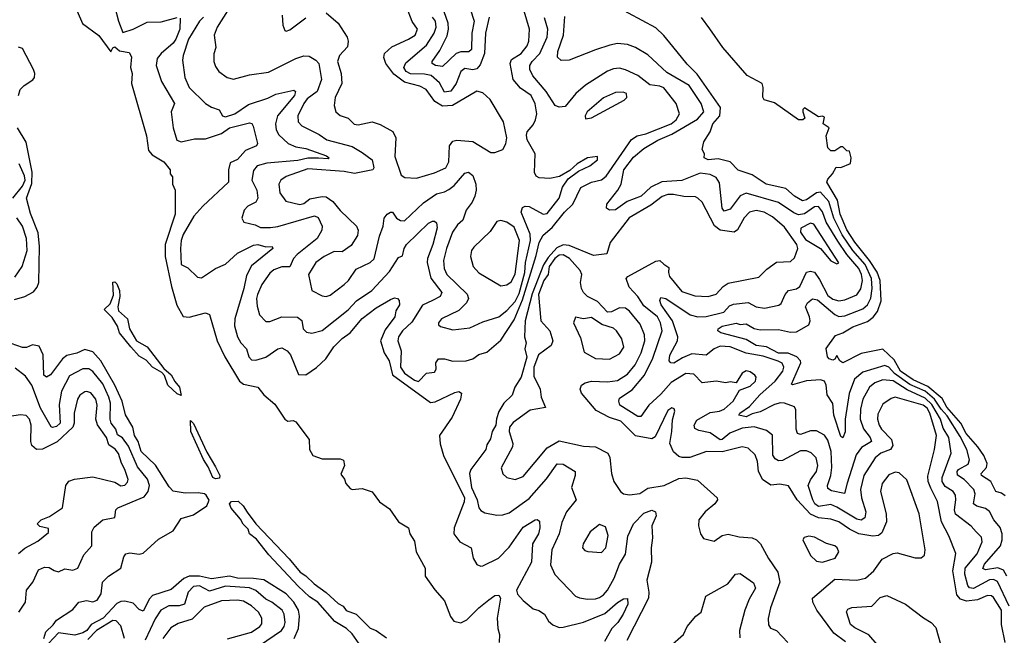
# Model space of a CAD drawing. Extents: x 1468344 to 1613994, y 525695 to 643861.
# Tile 287 of 427: x 1531671 to 1536569, y 607210 to 610272. Entities that reach past the tile are written whole.
import ezdxf

# ---------------------------------------------------------------- set-up
doc = ezdxf.new("R2010")
doc.units = 0

msp = doc.modelspace()

# ---------------------------------------------------------------- linework, layer by layer
at = {"layer": '0CON10XD'}
for points in [[(1533893.4, 610385), (1533931, 610265), (1533920.6, 610205), (1533919.1, 610125), (1533905, 610112), (1533865, 610112.7), (1533841.6, 610105), (1533775, 610039.6), (1533740, 610045), (1533723.5, 610055), (1533722.9, 610065), (1533761.5, 610118.5), (1533797, 610193), (1533804.3, 610225), (1533802.5, 610255), (1533781.7, 610311.7)], [(1531957.1, 610315), (1531984.2, 610254.2), (1532065, 610193.8), (1532125, 610112.5), (1532135, 610132.5), (1532145, 610137.5), (1532168.2, 610118.2), (1532215, 610108.5), (1532227.6, 610087.6), (1532222.9, 610035), (1532230.6, 610005), (1532228.1, 609955), (1532301.8, 609695), (1532312.4, 609622.4), (1532329.7, 609599.7), (1532387.5, 609565), (1532420, 609525), (1532420, 609505), (1532431.7, 609491.7), (1532431.2, 609455), (1532443.8, 609425), (1532443.8, 609305), (1532394.2, 609155), (1532394.2, 609095), (1532425.8, 608945), (1532453.2, 608853.2), (1532485, 608796.2), (1532515, 608792.8), (1532595, 608813.8), (1532615.6, 608805.6), (1532652.7, 608675), (1532691.6, 608595), (1532765, 608474.5), (1532785, 608460), (1532855, 608444.4), (1532885, 608406.2), (1532939.5, 608359.5), (1532990, 608285), (1533005, 608275.8), (1533031.5, 608278.5), (1533045, 608272.5), (1533111.6, 608185), (1533112.3, 608135), (1533129.4, 608105), (1533175, 608088.2), (1533265, 608088.6), (1533281.7, 608081.7), (1533287.5, 608055), (1533268.3, 608011.7), (1533287, 607987), (1533293.3, 607965), (1533315, 607941.2), (1533325, 607936.2), (1533375, 607940), (1533425, 607923.3), (1533461.2, 607875), (1533510.2, 607840.2), (1533555, 607774.5), (1533605, 607745.8), (1533611.8, 607715), (1533635, 607678), (1533642.9, 607625), (1533687.5, 607545), (1533687.5, 607505), (1533736.5, 607436.5), (1533785, 607382.5), (1533813.4, 607303.4), (1533830.2, 607280.2), (1533865, 607271.9), (1533895, 607287.1), (1533955, 607347.8), (1534005, 607387.5), (1534035, 607409.2), (1534055, 607410.8), (1534062.2, 607395), (1534046.7, 607295), (1534049.3, 607245), (1534057.8, 607215), (1534056.1, 607175)], [(1532145.3, 610334.7), (1532162.4, 610265), (1532185, 610208.5), (1532235, 610224.7), (1532305, 610259.5), (1532375, 610262.1), (1532455, 610283.5)], [(1532705, 610316.2), (1532653.1, 610235), (1532638.1, 610195), (1532646.9, 610135), (1532636.8, 610103.2), (1532636.7, 610065), (1532645, 610039.2), (1532662.5, 610015), (1532703.8, 609985), (1532735, 609977.5), (1532815, 609998.7), (1532909.2, 610010.8), (1533045, 610078.8), (1533085, 610092.3), (1533111.5, 610091.5), (1533145, 610071.9), (1533159.6, 610055), (1533172.9, 609975), (1533150.9, 609915), (1533101.5, 609878.5), (1533085.2, 609855), (1533055.4, 609795), (1533056.7, 609765), (1533075.3, 609745.3), (1533161.3, 609701.3), (1533198.6, 609675), (1533325, 609642), (1533375, 609612.2), (1533425, 609575.7), (1533431.9, 609535), (1533428.5, 609525), (1533336.9, 609506.9), (1533285, 609517.3), (1533105, 609531.1), (1532997.1, 609492.9), (1532970.4, 609475), (1532960.6, 609455), (1532965, 609411.4), (1532995, 609370), (1533065, 609352.8), (1533085, 609358.5), (1533115, 609381.7), (1533175, 609393.9), (1533195, 609391.1), (1533228.6, 609368.6), (1533265, 609322.9), (1533346.2, 609245), (1533354.2, 609225), (1533351.1, 609198.9), (1533320, 609150), (1533275, 609117.5), (1533235, 609118.7), (1533185.6, 609095), (1533144.5, 609065), (1533108, 609005), (1533124.2, 608925), (1533175, 608899.2), (1533195, 608896.4), (1533215, 608902.7), (1533284.4, 608955.6)], [(1533195, 610306.9), (1533255.2, 610255.2), (1533300.8, 610185), (1533305.8, 610165), (1533302.1, 610137.9), (1533262, 610095), (1533252.3, 610065), (1533269.8, 610005), (1533272.9, 609955), (1533240, 609885), (1533236.2, 609845), (1533244.5, 609815), (1533265, 609795.4), (1533305, 609782.1), (1533335, 609752.6), (1533355, 609750), (1533425, 609764.8), (1533465, 609751.8), (1533526.5, 609716.5), (1533541.5, 609685), (1533537.3, 609592.7), (1533568.8, 609498.8), (1533587, 609487), (1533645, 609483.6)], [(1533284.4, 608955.6), (1533306.9, 608975), (1533345, 609031.9), (1533415, 609064.5), (1533435, 609082.9), (1533460.8, 609195), (1533479.5, 609245), (1533484.4, 609285), (1533499.4, 609305), (1533515, 609315.7), (1533525, 609315.3), (1533545.6, 609285), (1533565, 609273.6), (1533585, 609271.8), (1533679.2, 609360.8), (1533743.7, 609406.3), (1533785, 609416.1), (1533805, 609427.3), (1533831.6, 609448.4), (1533885, 609508.5), (1533904.2, 609514.2), (1533925, 609497.1), (1533940, 609455), (1533941.8, 609425), (1533934.7, 609395), (1533922.4, 609365), (1533892.2, 609325), (1533875.7, 609275), (1533848.3, 609251.7), (1533824.8, 609215.1), (1533793.5, 609135), (1533778.6, 609075), (1533781.9, 609035), (1533795.8, 609005), (1533897.4, 608907.4), (1533902.8, 608885), (1533893.9, 608865), (1533855, 608826.4), (1533770, 608785), (1533754.2, 608765), (1533754, 608755), (1533765, 608746), (1533825, 608730.5), (1533910, 608740), (1533975, 608770.4), (1534054.7, 608795.3), (1534094.2, 608825.8), (1534135, 608871), (1534155, 608909.8), (1534183.2, 609015), (1534186.5, 609065), (1534212.7, 609175), (1534210, 609205), (1534165.8, 609315), (1534171.5, 609338.5), (1534185, 609345.6), (1534205, 609343.5), (1534275, 609304.7), (1534295, 609308.9), (1534354.1, 609385), (1534370.4, 609439.6), (1534399.5, 609480.5), (1534450.3, 609519.7), (1534507.5, 609545), (1534545.3, 609574.7), (1534545, 609592.5), (1534495, 609585.6), (1534443.8, 609555), (1534408.3, 609521.7), (1534357, 609493), (1534307.7, 609482.3), (1534255, 609485.6), (1534240.8, 609495), (1534232.1, 609512.1), (1534235.7, 609605), (1534194.8, 609675), (1534191.5, 609698.5), (1534194.8, 609715.2), (1534225, 609749.1), (1534237.4, 609775), (1534242.7, 609805), (1534235.2, 609854.8), (1534215.2, 609895), (1534162.6, 609932.6), (1534125.8, 609975), (1534110, 610055), (1534117.5, 610075), (1534165, 610104.1), (1534195, 610142.3), (1534204.2, 610165), (1534207.5, 610225), (1534180.5, 610315)], [(1533645, 609483.6), (1533735, 609510), (1533790, 609535), (1533805.8, 609565), (1533809.4, 609645), (1533825, 609669.1), (1533845, 609673.8), (1533925, 609667.1), (1534015, 609612.5), (1534035, 609612.5), (1534075, 609626.7), (1534090, 609655), (1534094.3, 609685), (1534077.5, 609765), (1534011.4, 609875), (1533975, 609909.4), (1533945, 609916.5), (1533824.8, 609845.2), (1533775, 609842.6), (1533735.8, 609865), (1533693.8, 609925), (1533662.2, 609942.2), (1533585, 609962.1), (1533531.4, 610001.4), (1533492.4, 610055), (1533482, 610085), (1533485.9, 610104.1), (1533522.7, 610137.3), (1533605, 610174.9), (1533637.5, 610195), (1533649.3, 610225), (1533623.1, 610263.1), (1533595, 610336.4)], [(1535493.4, 608613.4), (1535445, 608614), (1535385, 608644.7), (1535335, 608652.1), (1535285, 608681.6), (1535159.1, 608715), (1535144.2, 608725), (1535145.5, 608735), (1535165, 608747.6), (1535235, 608762.4), (1535255, 608756.8), (1535285, 608759.5), (1535325, 608737), (1535355, 608729.4), (1535445, 608731.6), (1535505, 608718.1), (1535535, 608720), (1535597.1, 608755), (1535602.5, 608775), (1535599.8, 608795), (1535579.3, 608845), (1535590, 608865), (1535615, 608884.3), (1535639.3, 608879.3), (1535725, 608806.4), (1535745, 608796.5), (1535775, 608800.2), (1535865, 608834.4), (1535887.4, 608855), (1535905, 608887.8), (1535911.1, 608935), (1535908.2, 608985), (1535875.8, 609055), (1535815, 609124.1), (1535761.7, 609201.7), (1535721.2, 609285), (1535695, 609367.4), (1535655, 609414.4), (1535635, 609410.7), (1535585, 609376.1), (1535565, 609371.1), (1535525, 609394.6), (1535482.4, 609432.4), (1535384.7, 609454.7), (1535315, 609500.9), (1535245, 609524.4), (1535205, 609565.4), (1535145, 609579.6), (1535095, 609575.6), (1535076, 609585), (1535078, 609605), (1535066.1, 609626.1), (1535074.4, 609665), (1535106, 609715), (1535119.1, 609755), (1535154.2, 609795), (1535156.4, 609835), (1535041.7, 610001.7), (1534990.9, 610050.9), (1534919.5, 610139.5), (1534875, 610194.4), (1534835, 610231.4), (1534632.1, 610342.1)], [(1532469.6, 610279.6), (1532467.3, 610225), (1532448.6, 610175), (1532434.7, 610155), (1532375, 610104.6), (1532355, 610080), (1532350.4, 610045), (1532376.3, 609965), (1532441.9, 609855), (1532424.5, 609815), (1532433.9, 609735), (1532452.9, 609672.9), (1532475, 609665.7), (1532540.7, 609679.3), (1532595, 609680.2), (1532675, 609706.1), (1532715, 609733.8), (1532815, 609760), (1532825.4, 609755.4), (1532832.2, 609742.2), (1532853.3, 609656.7), (1532848.6, 609645), (1532795, 609622.6), (1532755, 609577.1), (1532718.7, 609561.3), (1532710, 609525), (1532709.2, 609465), (1532582.4, 609345), (1532537.9, 609295), (1532484.2, 609204.2), (1532474.5, 609175), (1532471.6, 609135), (1532475, 609054.2), (1532507.9, 609037.9), (1532555, 608992), (1532575, 608988), (1532645, 609035.5), (1532695, 609056.2), (1532755, 609111), (1532835, 609150.4), (1532855, 609154.5), (1532895, 609142.5), (1532927.5, 609145), (1532930.8, 609135), (1532825, 609048.8), (1532799.6, 609000.4), (1532786.9, 608935), (1532741, 608785), (1532740.4, 608750.4), (1532755, 608695.8), (1532771.8, 608665), (1532798.9, 608635), (1532810.9, 608595), (1532825, 608580), (1532845, 608579.1), (1532895, 608594.7), (1532955, 608635.5), (1532975, 608640.5), (1533001.1, 608625), (1533017.7, 608605), (1533058.3, 608508.3), (1533095, 608505.6), (1533148.2, 608541.8), (1533193.2, 608585), (1533233.9, 608646.1), (1533275, 608686.8), (1533314.9, 608715.1), (1533375, 608786.8), (1533445, 608838.9), (1533515, 608880.5), (1533535, 608888.5), (1533551.2, 608885), (1533559.4, 608875), (1533560.4, 608855), (1533541.8, 608825), (1533536.8, 608795), (1533489.4, 608730.6), (1533465.9, 608675.9), (1533484.6, 608615), (1533508.8, 608575), (1533526.2, 608506.2), (1533715, 608368.2), (1533737.9, 608372.1), (1533835, 608418.1), (1533855, 608423.8), (1533868.8, 608415), (1533864.3, 608385), (1533821.8, 608295), (1533759, 608205), (1533762.6, 608162.6), (1533779.8, 608105), (1533883.5, 607895), (1533881.9, 607875), (1533831.5, 607745), (1533830, 607715), (1533860, 607675), (1533916.1, 607646.1), (1533926.2, 607595), (1533945, 607563.3), (1533964.5, 607554.5), (1533975, 607556.5), (1534052.7, 607595), (1534105, 607648.5), (1534175, 607748.2), (1534235, 607784.3), (1534245.8, 607785.8), (1534257.4, 607777.4), (1534258.9, 607745), (1534252.2, 607715), (1534221.7, 607665), (1534217.6, 607575), (1534142.5, 607435), (1534146.7, 607415), (1534175, 607383.3), (1534225, 607342.9), (1534253.4, 607333.4), (1534282.2, 607315), (1534301.3, 607281.3), (1534322.8, 607262.8), (1534355, 607249.2), (1534375, 607250.4), (1534475, 607276.4), (1534580.9, 607319.1), (1534645, 607372.9), (1534675, 607391.4), (1534695, 607393.3), (1534695.4, 607365), (1534672.9, 607315), (1534646.6, 607275), (1534617, 607245), (1534579.6, 607180.4)], [(1532584.7, 610285), (1532565.6, 610265), (1532511.2, 610175), (1532483.8, 610095), (1532481.2, 610071.2), (1532492.3, 609985), (1532513.9, 609935), (1532595, 609856.2), (1532625, 609836.9), (1532663.8, 609823.8), (1532680.8, 609795), (1532695, 609789.1), (1532741.5, 609805), (1532809.2, 609850.8), (1532905, 609882.5), (1532945, 609902.1), (1533035, 609922.1), (1533042.7, 609915), (1533037.5, 609895), (1532953.8, 609795), (1532944.4, 609755), (1532947, 609725), (1532960.4, 609700.4), (1533007.1, 609657.1), (1533045, 609639.4), (1533095, 609632.6), (1533196.5, 609595), (1533210.8, 609585), (1533205, 609580.6), (1533157, 609583), (1533105, 609584.3), (1533055, 609571.6), (1532900.5, 609559.5), (1532852.2, 609545), (1532835, 609523.1), (1532826.7, 609475), (1532851.4, 609425), (1532855.3, 609385), (1532845, 609364.6), (1532805.4, 609344.6), (1532787.5, 609325), (1532776, 609285), (1532785.7, 609265.7), (1532842.4, 609252.4), (1532869.1, 609239.1), (1532919, 609239), (1532956, 609244), (1533137.5, 609297.5), (1533155, 609288.8), (1533175.5, 609245), (1533174.3, 609225), (1533150.6, 609185), (1533051, 609105), (1533033.4, 609085), (1533015, 609042.5), (1532975, 609043.5), (1532935, 609028.1), (1532915, 609012.5), (1532876.2, 608955), (1532854, 608905), (1532849.2, 608885), (1532853, 608847), (1532863.8, 608805), (1532895, 608771.8), (1532915, 608771.5), (1532975.8, 608794.3), (1533053.1, 608793.1), (1533075, 608775.6), (1533081.9, 608735), (1533097.9, 608717.9), (1533125, 608712.7), (1533175, 608726.2), (1533305, 608829.4), (1533346, 608874), (1533423.1, 608925), (1533509.8, 609020.2), (1533555, 609089.2), (1533575, 609097.5), (1533583.3, 609135), (1533595, 609153.8), (1533705, 609260), (1533725, 609270.5), (1533735, 609270.6), (1533745, 609262), (1533747.1, 609237.1), (1533726.9, 609155), (1533698.9, 609085), (1533698, 609065), (1533716.5, 608986.5), (1533770.6, 608915), (1533762.7, 608895), (1533725, 608875.5), (1533675, 608851.8), (1533622.3, 608767.7), (1533576.1, 608725), (1533554.8, 608695), (1533552.2, 608675), (1533568.7, 608625), (1533564.9, 608545), (1533584.5, 608515), (1533635, 608478.8), (1533655, 608473.6), (1533695, 608514), (1533735, 608520), (1533742, 608535), (1533741.1, 608565), (1533754.7, 608585.3), (1533785, 608586.3), (1533825, 608573.8), (1533892.5, 608575), (1533925, 608585.5), (1533955, 608607.7), (1533995, 608618.6), (1534065, 608678.7), (1534130.3, 608779.7), (1534171.5, 608878.5), (1534240.3, 609099.7), (1534255, 609164.4), (1534275, 609200), (1534320.3, 609239.7), (1534380.6, 609315), (1534422.1, 609355), (1534462.6, 609437.4), (1534515, 609463.9), (1534565, 609476.7), (1534587.8, 609495), (1534715, 609677.4), (1534742.2, 609695), (1534785, 609704.4), (1534911.2, 609755), (1534937.2, 609775), (1534952.5, 609805), (1534936.3, 609855), (1534875, 609933.1), (1534855, 609941.9), (1534805, 609948.6), (1534745, 609995.3), (1534685, 610023.5), (1534655, 610030.8), (1534625, 610028.6), (1534595, 610016.5), (1534485, 609947.6), (1534438.2, 609905), (1534385, 609841.1), (1534355, 609837.1), (1534335, 609846), (1534289.6, 609915), (1534222.9, 609992.9), (1534208.7, 610025), (1534209.3, 610045), (1534219.5, 610065), (1534259.1, 610105), (1534295.6, 610185), (1534297.4, 610225), (1534282.2, 610282.2)], [(1532977.5, 610295), (1532980.6, 610245), (1532989.2, 610219.2), (1532995.9, 610215.9), (1533015, 610222.3), (1533095, 610281.5)], [(1534005.6, 610285), (1533988.3, 610205), (1533982.9, 610105), (1533961.8, 610048.2), (1533945, 610028.4), (1533925, 610022.7), (1533885, 610029.1), (1533864.7, 610015), (1533842.2, 609955), (1533815, 609917), (1533785, 609911.9), (1533759.1, 609959.1), (1533717.5, 609995), (1533685, 610002), (1533615, 610003.1), (1533594.3, 610015), (1533582, 610035), (1533591.7, 610058.2), (1533694.4, 610145.6), (1533733.5, 610205), (1533742.4, 610235), (1533739.4, 610265), (1533724.9, 610284.9)], [(1536593, 607355), (1536535, 607477.5), (1536515, 607487.9), (1536495, 607486.4), (1536415, 607443.1), (1536395.9, 607445.9), (1536387.6, 607457.6), (1536372.3, 607515), (1536374.1, 607545), (1536433.5, 607615), (1536459.1, 607675), (1536455, 607698.1), (1536428.8, 607725), (1536403.7, 607753.7), (1536325, 607813.5), (1536320.2, 607835), (1536327.8, 607885), (1536325, 607908.1), (1536314, 607925), (1536275, 607951.1), (1536259.8, 607975), (1536258.8, 607995), (1536303.9, 608116.1), (1536292.7, 608195), (1536265, 608240.6), (1536252, 608285), (1536208.6, 608358.6), (1536175, 608390.6), (1536085, 608430.9), (1536015, 608475.7), (1535965, 608481.5), (1535925, 608465.9), (1535898.6, 608445), (1535865.7, 608385), (1535853.9, 608336.1), (1535852.4, 608285), (1535868, 608238), (1535901.6, 608195), (1535908.7, 608175), (1535858.4, 608145), (1535831.6, 608108.4), (1535786.9, 607966.9), (1535773.6, 607916.4), (1535709.8, 607929.8), (1535691.1, 607941.1), (1535689.1, 607955), (1535705.9, 608005), (1535710.6, 608045), (1535706.9, 608125), (1535691, 608181), (1535675, 608205.3), (1535635, 608226.8), (1535605, 608226.8), (1535555, 608210), (1535540, 608215), (1535533.2, 608235), (1535532.4, 608332.4), (1535525, 608346.4), (1535475.9, 608365.9), (1535455, 608367), (1535425, 608358.4), (1535355, 608321.6), (1535315, 608312.8), (1535285, 608297.7), (1535247.8, 608305), (1535253.3, 608315), (1535301.7, 608348.3), (1535352.7, 608407.3), (1535428.7, 608475), (1535467, 608525), (1535472.6, 608545), (1535463.7, 608563.7), (1535443.3, 608573.3), (1535369.4, 608599.4), (1535285, 608614.1), (1535204.7, 608645.3), (1535155, 608649), (1535125.4, 608635), (1535085, 608603.5), (1535015, 608610), (1534968.6, 608591.4), (1534925, 608564.2), (1534909.4, 608565), (1534902.4, 608575), (1534905, 608604), (1534942.7, 608675), (1534945.2, 608695), (1534918.2, 608775), (1534862.4, 608855), (1534855.6, 608875), (1534860, 608890), (1534885, 608885.4), (1535005.5, 608805), (1535045, 608794.8), (1535085, 608795.6), (1535172.8, 608817.2), (1535201.1, 608848.9), (1535222.1, 608857.9), (1535295, 608866.6), (1535335, 608844.7), (1535375, 608836.9), (1535447.1, 608852.9), (1535458.9, 608861.1), (1535478.2, 608905), (1535494.5, 608925), (1535535, 608933.7), (1535551.2, 608945), (1535585, 609016), (1535605, 609022.1), (1535625, 609016.4), (1535649.1, 608980.9), (1535690.9, 608900.9), (1535715, 608882.8), (1535745, 608874.6), (1535775, 608878.8), (1535835, 608903.8), (1535855, 608934.5), (1535863.4, 608975), (1535858.5, 609005), (1535844.9, 609035), (1535785.3, 609105), (1535741.3, 609171.3), (1535682.9, 609265), (1535665, 609316.5), (1535645, 609343.1), (1535625, 609342.1), (1535575, 609306.9), (1535545, 609302.6), (1535521.6, 609311.6), (1535445, 609362.6), (1535285, 609409.8), (1535255, 609395.7), (1535205, 609330.7), (1535175, 609320.3), (1535164.8, 609335), (1535151.2, 609461.2), (1535135, 609487.3), (1535105, 609503.3), (1535055, 609508.4), (1534965, 609472.2), (1534864.7, 609465.3), (1534810.6, 609439.4), (1534762.3, 609395), (1534692.2, 609367.8), (1534635, 609327.5), (1534604.3, 609324.3), (1534590, 609335), (1534591.2, 609355), (1534645.9, 609424.1), (1534663.3, 609455), (1534675.4, 609525), (1534725, 609588.1), (1534775, 609631.7), (1534845, 609673.1), (1534915, 609702.6), (1535042.2, 609777.8), (1535073.7, 609815), (1535061.5, 609855), (1535000.3, 609945), (1534890.1, 610010.1), (1534795, 610098), (1534735, 610133.8), (1534695, 610149.2), (1534645, 610154), (1534606.2, 610145), (1534535, 610123.1), (1534405, 610070.6), (1534365, 610070), (1534345.9, 610085.9), (1534348.2, 610115), (1534376.2, 610196.2), (1534382.1, 610287.9)], [(1536437.7, 608147.7), (1536379.2, 608215), (1536351.8, 608265), (1536283.4, 608345), (1536258.8, 608388.8), (1536187.4, 608447.4), (1536115, 608480.7), (1536052.4, 608525), (1536020.3, 608580.3), (1535965, 608633.6), (1535857.2, 608612.8), (1535766.1, 608566.1), (1535751.2, 608575), (1535735, 608602), (1535725.6, 608584.4), (1535715, 608578.5), (1535696.7, 608585), (1535688.5, 608595), (1535682.4, 608637.6), (1535728.5, 608701.5), (1535765, 608714.7), (1535815, 608744.5), (1535888.6, 608771.4), (1535916.8, 608793.2), (1535938.2, 608821.8), (1535955.6, 608874.5), (1535950.8, 608975), (1535936.9, 609016.9), (1535898.7, 609075), (1535825, 609165.5), (1535785, 609227.3), (1535752.6, 609305), (1535738.4, 609375), (1535686.2, 609465), (1535690.3, 609479.7), (1535713.8, 609505), (1535731.7, 609538.3), (1535755, 609537.5), (1535803.6, 609556.4), (1535806.7, 609585), (1535798.3, 609618.3), (1535785, 609620), (1535765, 609640), (1535755, 609640), (1535725, 609620), (1535705, 609620), (1535690, 609635), (1535683.3, 609695), (1535697.5, 609735), (1535667.5, 609755), (1535675, 609787.5), (1535665, 609792.5), (1535645, 609790), (1535575, 609833.3), (1535566.7, 609825), (1535566.7, 609815), (1535577, 609783), (1535566.1, 609773.9), (1535545, 609774), (1535425, 609858.9), (1535374.5, 609874.5), (1535367.6, 609887.6), (1535370, 609935), (1535364.7, 609954.7), (1535290, 609995), (1535168.2, 610135), (1535103.6, 610226.4), (1535062.7, 610282.7)], [(1531664.8, 609895), (1531674.3, 609925), (1531693.3, 609945), (1531736.9, 609973.1), (1531744.7, 609985.3), (1531746.7, 610005), (1531740, 610025), (1531685, 610128.9), (1531665, 610135.7)], [(1534485, 609778.8), (1534515, 609783.8), (1534677.7, 609872.3), (1534690.5, 609885), (1534689.4, 609905), (1534672.7, 609912.7), (1534635, 609910.3), (1534575, 609883.7), (1534494.1, 609815), (1534483.8, 609795), (1534485, 609778.8)], [(1531645, 608881), (1531696.9, 608895), (1531740.3, 608919.7), (1531758.3, 608941.8), (1531766.4, 608965), (1531769.5, 609145), (1531762.7, 609212.7), (1531725, 609307.8), (1531704.8, 609385), (1531731.6, 609458.4), (1531733.7, 609513.7), (1531703.5, 609663.5), (1531660.8, 609735)], [(1531636.8, 609385), (1531685.3, 609445), (1531698.1, 609475), (1531695.9, 609495.9), (1531668.8, 609555)], [(1536572.5, 607175), (1536554.3, 607265), (1536555.4, 607335), (1536515, 607398.9), (1536505, 607406.8), (1536485, 607408.9), (1536435, 607386.7), (1536381.1, 607381.1), (1536350.1, 607390.1), (1536332, 607412), (1536311.8, 607531.8), (1536327.7, 607617.7), (1536292.7, 607705), (1536255.4, 607775.4), (1536236.4, 607876.4), (1536203, 607943), (1536190.2, 607975), (1536188.4, 608001.6), (1536222.1, 608135), (1536230.5, 608205), (1536198.2, 608315), (1536185, 608340), (1536165, 608354.5), (1536025, 608395.7), (1536005, 608388.4), (1535965, 608359.4), (1535938.8, 608311.2), (1535937.7, 608285), (1535946.2, 608255), (1535958.3, 608235), (1536008.3, 608185), (1536014.8, 608155), (1536003.1, 608135), (1535955, 608116.2), (1535926, 608094), (1535869.1, 608005), (1535853.4, 607935), (1535858.3, 607895), (1535879.5, 607825), (1535874.5, 607795), (1535856.2, 607783.8), (1535835, 607787.6), (1535735, 607848.4), (1535705, 607860.6), (1535645, 607851.3), (1535626.2, 607865), (1535616.2, 607883.8), (1535593.3, 607955), (1535605, 607983.2), (1535635.2, 608025), (1535641.4, 608055), (1535632.5, 608092.5), (1535608.6, 608118.6), (1535585, 608127.5), (1535555, 608127.4), (1535465, 608080.7), (1535445, 608079.1), (1535428.8, 608088.8), (1535416.9, 608106.9), (1535415.2, 608205.2), (1535385, 608228.5), (1535325, 608248.2), (1535265, 608240), (1535203.4, 608216.6), (1535165.3, 608185), (1535155, 608183.4), (1535105, 608218.4), (1535049.2, 608229.2), (1535029.6, 608239.6), (1535025.5, 608255.5), (1535039.3, 608280.7), (1535105, 608318.7), (1535152.5, 608325), (1535175, 608335.7), (1535219.3, 608375), (1535250.8, 608429.2), (1535305, 608449.1), (1535330.8, 608475), (1535334.7, 608494.7), (1535327.5, 608505), (1535305, 608520.7), (1535285, 608525.9), (1535265, 608514.5), (1535235, 608466.2), (1535205, 608471.4), (1535183.1, 608466.9), (1535134.6, 608474.6), (1535065.8, 608465.8), (1535025, 608509.6), (1534985, 608513.2), (1534911.8, 608468.2), (1534860.4, 608409.6), (1534800, 608355), (1534761.2, 608298.8), (1534745, 608298.4), (1534655.8, 608355), (1534650.9, 608375), (1534655, 608390), (1534718, 608432), (1534779.1, 608505), (1534820.8, 608589.2), (1534866.3, 608725), (1534859.3, 608765), (1534844.1, 608795), (1534775, 608849.6), (1534746.6, 608895), (1534702.2, 608942.2), (1534687.9, 608985), (1534696.4, 608995), (1534835, 609071.7), (1534855.7, 609075), (1534875, 609056.9), (1534900, 609040), (1534897.8, 609015), (1534903.5, 608995), (1534965, 608921.2), (1535028.8, 608898.8), (1535095, 608895.8), (1535135, 608907.7), (1535169.4, 608945), (1535195, 608961.8), (1535347.9, 608992.1), (1535387.9, 609032.1), (1535435, 609066.7), (1535505, 609070.6), (1535525, 609088.6), (1535542.4, 609135), (1535536, 609155), (1535475, 609241.2), (1535415, 609291.6), (1535374.3, 609315), (1535335, 609323.7), (1535301.5, 609315), (1535275, 609286.2), (1535241.9, 609228.1), (1535225, 609215.7), (1535155, 609225.5), (1535126.4, 609246.4), (1535065.4, 609365), (1535045, 609385.6), (1535031.8, 609391.8), (1534975, 609392.6), (1534922.9, 609402.9), (1534895, 609402.7), (1534866.4, 609393.6), (1534810.8, 609349.2), (1534703.2, 609286.8), (1534607.8, 609165), (1534591.5, 609108.5), (1534525, 609099.7), (1534405, 609149.2), (1534375, 609152), (1534342.3, 609137.7), (1534300.1, 609089.9), (1534276.3, 609053.7), (1534220.7, 608909.3), (1534185.4, 608775), (1534182.8, 608695), (1534190, 608665), (1534183.6, 608635), (1534193.2, 608593.2), (1534165, 608494.3), (1534134.5, 608445), (1534120, 608405), (1534078.9, 608365), (1534054.5, 608324.5), (1534042.3, 608287.7), (1534039.7, 608255), (1534020.6, 608225), (1534012.7, 608187.3), (1533995, 608158), (1533989.7, 608135), (1533915.3, 608035), (1533908.3, 608015), (1533919, 607945), (1533946.5, 607885), (1533954.6, 607845), (1533965, 607831.8), (1533985, 607820.4), (1534045, 607808.5), (1534075, 607808.9), (1534105, 607820.4), (1534205, 607891), (1534291.8, 607988.2), (1534345, 608063.4), (1534375, 608061.3), (1534434.5, 608025), (1534434, 608005), (1534415.4, 607945.4), (1534439.6, 607885), (1534391.3, 607825), (1534368, 607772), (1534353.9, 607715), (1534318.4, 607635), (1534311.3, 607561.3), (1534333, 607513), (1534435.7, 607405), (1534455, 607396.2), (1534495, 607390.8), (1534535, 607391.4), (1534555, 607398.1), (1534575, 607411.2), (1534594.7, 607435), (1534628.4, 607495), (1534653.8, 607565), (1534685.1, 607614.9), (1534696.6, 607703.4), (1534724.5, 607765.5), (1534775, 607817.9), (1534815, 607833.1), (1534834, 607825), (1534836.9, 607805), (1534814.6, 607755), (1534819.5, 607695), (1534812.3, 607645), (1534813.1, 607575), (1534790, 607485), (1534801.2, 607425), (1534799.2, 607395), (1534691.5, 607185)], [(1531647.4, 608992.6), (1531683, 609045), (1531708.2, 609125), (1531705.5, 609185), (1531685.4, 609245.4), (1531657.6, 609287.6)], [(1534065, 608948.6), (1534095, 608953.6), (1534115, 608968.1), (1534135, 609006), (1534156.8, 609175), (1534131.2, 609241.2), (1534095, 609266.2), (1534065, 609274), (1534045, 609268), (1534010.7, 609219.3), (1533929.3, 609140.7), (1533918.8, 609125), (1533913.8, 609095), (1533926.9, 609045), (1533955, 609013.1), (1534065, 608948.6)], [(1535735, 609058.9), (1535745, 609062.5), (1535621.5, 609255), (1535605, 609260.2), (1535556.9, 609235), (1535554.6, 609215), (1535579.3, 609179.3), (1535653.8, 609133.8), (1535705, 609073.9), (1535735, 609058.9)], [(1535778.2, 607178.2), (1535720.6, 607220.6), (1535636.8, 607335), (1535616.5, 607375), (1535614.2, 607395), (1535725, 607489), (1535835, 607484.8), (1535878.5, 607495), (1535919.6, 607530.4), (1535961.6, 607588.4), (1536015, 607616.7), (1536035, 607621.2), (1536125, 607596.5), (1536155, 607596.2), (1536170.8, 607609.2), (1536174.4, 607635.6), (1536145.8, 607815), (1536083.8, 607983.8), (1536045, 608018.1), (1536025, 608021.9), (1535995, 608008.2), (1535960.5, 607965), (1535953.4, 607925), (1535980.2, 607815), (1535982.3, 607775), (1535959.7, 607720.3), (1535942.4, 607707.6), (1535915, 607704.3), (1535845, 607715.9), (1535798.3, 607738.3), (1535745, 607775.2), (1535705, 607788.3), (1535644.5, 607795), (1535605, 607812.3), (1535538.8, 607885), (1535495, 607954.2), (1535452.4, 607962.4), (1535407.9, 607957.9), (1535365.7, 607985.7), (1535346.1, 608026.1), (1535340.6, 608075), (1535328.6, 608108.6), (1535295, 608141.6), (1535265, 608147.9), (1535165, 608123.2), (1535087.5, 608125), (1535005, 608094.5), (1534965.5, 608094.5), (1534950.4, 608100.4), (1534923.3, 608123.2), (1534904.4, 608165), (1534915.2, 608225), (1534917.6, 608282.4), (1534929.4, 608325), (1534926.5, 608336.5), (1534915, 608341.9), (1534895, 608329.2), (1534832.2, 608197.8), (1534815, 608187.1), (1534735, 608202.1), (1534661.5, 608275), (1534605, 608293.4), (1534538.8, 608328.8), (1534465.7, 608415.7), (1534459.7, 608435), (1534465.5, 608455), (1534483.3, 608466.8), (1534515.8, 608474.2), (1534595, 608470.7), (1534645, 608477.5), (1534695, 608509.7), (1534732.5, 608555), (1534763.1, 608615), (1534780.5, 608675), (1534778.4, 608705), (1534757.7, 608757.7), (1534705, 608822.4), (1534685, 608837), (1534655, 608839.2), (1534615, 608820.2), (1534595, 608817.4), (1534545, 608870.4), (1534494.8, 608895), (1534474.8, 608915), (1534465.2, 608935), (1534459.8, 608965), (1534467.5, 609005), (1534458.5, 609025), (1534406.7, 609085), (1534375, 609102.3), (1534355, 609101.3), (1534332.7, 609085), (1534304.6, 609045), (1534299.2, 609005), (1534278.5, 608975), (1534251.7, 608905), (1534263.6, 608775), (1534307.3, 608725), (1534323.8, 608675), (1534315, 608651.2), (1534252.4, 608605), (1534228.9, 608545), (1534229.2, 608499.2), (1534259.6, 608435), (1534265.6, 608394.4), (1534286.7, 608343.3), (1534210.5, 608329.5), (1534125, 608268.4), (1534107.8, 608245), (1534105.3, 608225), (1534123.7, 608165), (1534122.3, 608147.7), (1534066.8, 608043.2), (1534073.8, 608013.8), (1534094, 607995), (1534135, 607985.6), (1534175, 608001.1), (1534295, 608142.5), (1534355, 608178.1), (1534475, 608150.5), (1534535, 608148.5), (1534596.1, 608116.1), (1534606.7, 608095), (1534614.6, 608015), (1534625.6, 607975.6), (1534660, 607925), (1534675, 607914.2), (1534705, 607908.9), (1534755, 607915.3), (1534795, 607941.9), (1534876.7, 607955), (1534949.4, 607990.6), (1534985, 607994), (1535042.1, 607982.1), (1535140.6, 607895), (1535141.5, 607885), (1535129.5, 607865), (1535080, 607825), (1535050, 607785), (1535048, 607755), (1535058, 607715), (1535072.7, 607692.7), (1535125, 607678.1), (1535165, 607707.5), (1535195, 607714.2), (1535250.5, 607700.5), (1535315, 607694.5), (1535335.2, 607685.2), (1535355.2, 607665.2), (1535395, 607592.5), (1535442.9, 607525), (1535452, 607475), (1535405, 607347.5), (1535394.5, 607294.5), (1535395, 607263.3), (1535405, 607246.7), (1535435, 607234), (1535492.3, 607175)], [(1532475, 608403.3), (1532455, 608410.8), (1532408.5, 608455), (1532392.1, 608502.1), (1532378.2, 608518.2), (1532332.2, 608545), (1532299.7, 608579.7), (1532265, 608599.5), (1532223.3, 608645), (1532167.5, 608715), (1532158, 608748), (1532130.7, 608790.7), (1532091.7, 608831.7), (1532120.5, 608859.5), (1532137.2, 608902.8), (1532135, 608967.5), (1532145, 608968.2), (1532155, 608959.4), (1532167.6, 608925), (1532170, 608895), (1532159.2, 608845), (1532163.3, 608825), (1532208.1, 608785), (1532217.3, 608735), (1532252.2, 608675), (1532304.7, 608644.7), (1532388.3, 608538.3), (1532425, 608506.7), (1532442.3, 608472.3), (1532466.5, 608445), (1532475, 608403.3)], [(1534605, 608584.7), (1534655, 608611.1), (1534676, 608644), (1534665.7, 608685), (1534640.4, 608725), (1534625, 608738.5), (1534566, 608756), (1534515, 608791.8), (1534475, 608784.3), (1534435, 608792.5), (1534425.6, 608765), (1534459.8, 608689.8), (1534478.9, 608618.9), (1534535, 608587.1), (1534605, 608584.7)], [(1531791.1, 607195), (1531801.5, 607228.5), (1531837.8, 607262.2), (1531853.8, 607286.2), (1531935, 607338.9), (1531965, 607375.2), (1532003.3, 607383.3), (1532035, 607376.7), (1532057.1, 607385), (1532076.4, 607416.4), (1532082.9, 607475), (1532113.8, 607505), (1532174, 607545), (1532188.6, 607601.4), (1532198.8, 607615), (1532219.8, 607620.2), (1532265, 607614.1), (1532285, 607618.7), (1532361.2, 607688.8), (1532435, 607730), (1532475, 607791.2), (1532535, 607810), (1532602.5, 607855), (1532613, 607883), (1532598.3, 607908.3), (1532590, 607915), (1532558.6, 607918.6), (1532495, 607917.5), (1532435, 607927.6), (1532415, 607949.6), (1532347.1, 608057.1), (1532275, 608124.1), (1532261, 608175), (1532241.5, 608205), (1532234.1, 608245), (1532197.1, 608307.1), (1532180.7, 608375), (1532144.2, 608454.2), (1532075.3, 608575.3), (1532035, 608620.7), (1531995, 608631.6), (1531956.1, 608613.9), (1531905, 608602.9), (1531884, 608586), (1531825, 608506.5), (1531805, 608494.4), (1531792, 608505), (1531788.8, 608605), (1531768.9, 608648.9), (1531735.4, 608655.4), (1531705, 608641.8), (1531685, 608642.8), (1531601.1, 608671.1)], [(1536581.5, 607505), (1536565, 607534.8), (1536536.1, 607546.1), (1536475, 607536.9), (1536462.3, 607542.3), (1536470.2, 607565), (1536549.8, 607655), (1536558.5, 607685), (1536558.1, 607715), (1536547.2, 607747.2), (1536517.3, 607785), (1536495, 607826.2), (1536475, 607841.6), (1536432.2, 607852.2), (1536414.8, 607864.8), (1536423.1, 607915), (1536416.5, 607935), (1536368.3, 607985), (1536335, 608007.8), (1536334.1, 608025), (1536341.4, 608035), (1536388.1, 608061.9), (1536396.2, 608083.8), (1536382.5, 608135), (1536349, 608199), (1536285, 608302.6), (1536254.8, 608334.8), (1536222, 608385), (1536175, 608424.3), (1536098.1, 608458.1), (1536022.9, 608512.9), (1535995, 608544.1), (1535975, 608552.1), (1535865, 608519.3), (1535823.7, 608485), (1535796.4, 608413.6), (1535776.7, 608285), (1535777.7, 608222.3), (1535765, 608192.9), (1535755, 608199.2), (1535720.3, 608305), (1535715, 608364.3), (1535686.9, 608406.9), (1535682.7, 608455), (1535675, 608474.3), (1535655, 608480.8), (1535585, 608476.8), (1535515.8, 608455.8), (1535509.3, 608459.3), (1535556.2, 608565), (1535554.8, 608575), (1535537, 608595), (1535493.4, 608613.4)], [(1531667.7, 607325), (1531699.5, 607375), (1531704.5, 607435), (1531736, 607474), (1531765, 607536.5), (1531795, 607550), (1531817.4, 607547.4), (1531843.3, 607533.3), (1531865, 607525.8), (1531895, 607541.9), (1531935, 607534.7), (1531960, 607545), (1531989.8, 607610.2), (1532030.2, 607655), (1532030.8, 607725), (1532041.9, 607748.1), (1532085, 607785.5), (1532143.9, 607796.1), (1532150, 607835), (1532158.6, 607845), (1532291, 607899), (1532310.3, 607925), (1532317.4, 607955), (1532307.5, 607987.5), (1532257.7, 608047.7), (1532212, 608152), (1532181.9, 608191.9), (1532157.7, 608207.7), (1532149, 608235), (1532126.6, 608265), (1532120.9, 608285), (1532122.9, 608365), (1532115.2, 608395), (1532085, 608460.7), (1532035, 608523.2), (1532015, 608535.7), (1531985, 608536.2), (1531919.2, 608500.8), (1531878.4, 608425), (1531867.7, 608357.7), (1531873, 608265), (1531855, 608249.4), (1531835, 608243.6), (1531827.3, 608247.3), (1531775, 608340.9), (1531731.5, 608455), (1531699.6, 608499.6), (1531648.5, 608538.5)], [(1531665, 607617.7), (1531696.6, 607643.4), (1531761.8, 607678.2), (1531815, 607722), (1531815, 607741.2), (1531771.3, 607751.3), (1531758.8, 607765), (1531777.8, 607785), (1531819.2, 607800.8), (1531884.7, 607845), (1531901.1, 607955), (1531915, 607977.5), (1531943.1, 607986.9), (1532035, 607999.2), (1532145, 607972), (1532175, 607954.2), (1532195, 607958), (1532207.4, 607972.6), (1532210, 607985), (1532194.7, 608035), (1532177.3, 608067.3), (1532162.5, 608115), (1532146.6, 608136.6), (1532115, 608157.7), (1532102.4, 608195), (1532057.5, 608257.5), (1532050.6, 608285), (1532056.1, 608355), (1532049.8, 608385), (1532025, 608416.7), (1532005, 608423.8), (1531995, 608421.2), (1531971.2, 608405), (1531958.1, 608385), (1531941.7, 608315), (1531941.9, 608265), (1531934.8, 608245.1), (1531857.8, 608172.2), (1531785, 608135.6), (1531754.4, 608134.4), (1531730.9, 608155), (1531726.3, 608175), (1531727.9, 608255), (1531719.5, 608285), (1531703.8, 608303.8), (1531675, 608307.3), (1531565, 608291.2)], [(1532645, 607989.5), (1532632.6, 607995), (1532609.2, 608049.2), (1532584.8, 608085), (1532523.2, 608225), (1532521.2, 608278.8), (1532535, 608264.3), (1532601.6, 608121.6), (1532645, 608049.2), (1532667, 608005), (1532665, 607992.9), (1532645, 607989.5)], [(1536573.6, 607903.6), (1536555, 607918.1), (1536526.6, 607926.6), (1536502, 607975), (1536455.4, 608005), (1536454.1, 608015), (1536480.6, 608045), (1536483, 608065), (1536466.7, 608105), (1536437.7, 608147.7)], [(1533382.5, 607135), (1533325, 607217.3), (1533296.2, 607245), (1533239.4, 607279.4), (1533154.7, 607375), (1533112.4, 607402.4), (1533055.8, 607455), (1532910.7, 607610.7), (1532849.5, 607689.5), (1532814.8, 607714.8), (1532808.1, 607738.1), (1532782.5, 607762.5), (1532768.9, 607788.9), (1532723.5, 607843.5), (1532715.2, 607865), (1532725, 607875.8), (1532757.6, 607877.6), (1532783.1, 607855), (1532802.2, 607822.2), (1532846.2, 607765), (1533010.8, 607590.8), (1533065.5, 607525), (1533095, 607506.2), (1533135.7, 607465.7), (1533195, 607423.6), (1533255, 607368.9), (1533279.4, 607355), (1533295, 607334.4), (1533345, 607315.9), (1533415, 607246.4), (1533443.9, 607233.9), (1533495, 607198.1)], [(1534565, 607622.5), (1534586.4, 607645), (1534597.6, 607707.6), (1534585, 607750), (1534555, 607762), (1534509.4, 607725), (1534474.3, 607665), (1534470, 607645), (1534481.7, 607631.7), (1534497, 607627), (1534565, 607622.5)], [(1535665, 607574.4), (1535726.7, 607595), (1535746, 607625), (1535738, 607645), (1535726.2, 607655), (1535685, 607667.8), (1535625, 607698.5), (1535595.7, 607704.3), (1535572.5, 607697.5), (1535566.2, 607685), (1535605, 607608), (1535635, 607580), (1535665, 607574.4)], [(1534905, 607154.4), (1534973.1, 607215), (1534991.9, 607255), (1535035, 607305.8), (1535060.8, 607325), (1535084.5, 607405), (1535192.7, 607467.3), (1535231.4, 607515), (1535255, 607517.1), (1535321.1, 607471.1), (1535331.5, 607445), (1535299.8, 607390.2), (1535277.3, 607335), (1535251.6, 607235), (1535252.6, 607197.4)], [(1533036.2, 607193.8), (1533058.1, 607245), (1533062.8, 607305), (1533058.6, 607335), (1533035, 607375.9), (1532997, 607417), (1532885, 607486), (1532833.7, 607493.7), (1532755, 607494.9), (1532715, 607504.1), (1532625, 607491.4), (1532565, 607503.9), (1532515, 607504.6), (1532487.2, 607492.8), (1532425, 607438), (1532332, 607408), (1532317.3, 607392.7), (1532285, 607330.8), (1532265, 607338.1), (1532235, 607369.6), (1532195, 607380.5), (1532175, 607379.2), (1532155, 607368.8), (1532085.8, 607295), (1532026.5, 607263.5), (1532005, 607234.6), (1531985, 607222.4), (1531945, 607212), (1531865, 607222.5), (1531815, 607170)], [(1532828.2, 607135), (1532973.5, 607235), (1532987.4, 607255), (1532991.6, 607275), (1532986.8, 607315), (1532976, 607335), (1532925.6, 607375.6), (1532895, 607390), (1532845, 607434), (1532815, 607446), (1532695, 607454.1), (1532615, 607430.6), (1532565, 607456.7), (1532535, 607452.6), (1532509, 607425), (1532491.3, 607365), (1532465, 607357), (1532412.7, 607357.3), (1532372.5, 607335), (1532345, 607292.5), (1532295, 607186.3)], [(1532705, 607193.3), (1532823.9, 607226.1), (1532865, 607253.6), (1532875, 607268.1), (1532875.6, 607295), (1532859.1, 607325), (1532825, 607356.9), (1532785, 607379.5), (1532755, 607384.8), (1532675, 607381.9), (1532589, 607351), (1532528.9, 607291.1), (1532460.3, 607269.7), (1532422.3, 607247.7), (1532382.5, 607195)], [(1535968.3, 607128.3), (1535895, 607212.8), (1535825, 607247.4), (1535804.1, 607264.1), (1535783.1, 607326.9), (1535789.8, 607340.2), (1535810.5, 607349.5), (1535910, 607355), (1535951.1, 607398.9), (1535985, 607407.8), (1536076.4, 607365), (1536166.9, 607296.9), (1536205, 607274.4), (1536228.6, 607248.6), (1536263.5, 607125)], [(1532193.1, 607195), (1532175, 607258), (1532151.8, 607281.8), (1532135, 607283.6), (1532052.7, 607235), (1532010.4, 607189.6)]]:
    msp.add_lwpolyline(points, dxfattribs=at)

doc.saveas('drawing.dxf')
